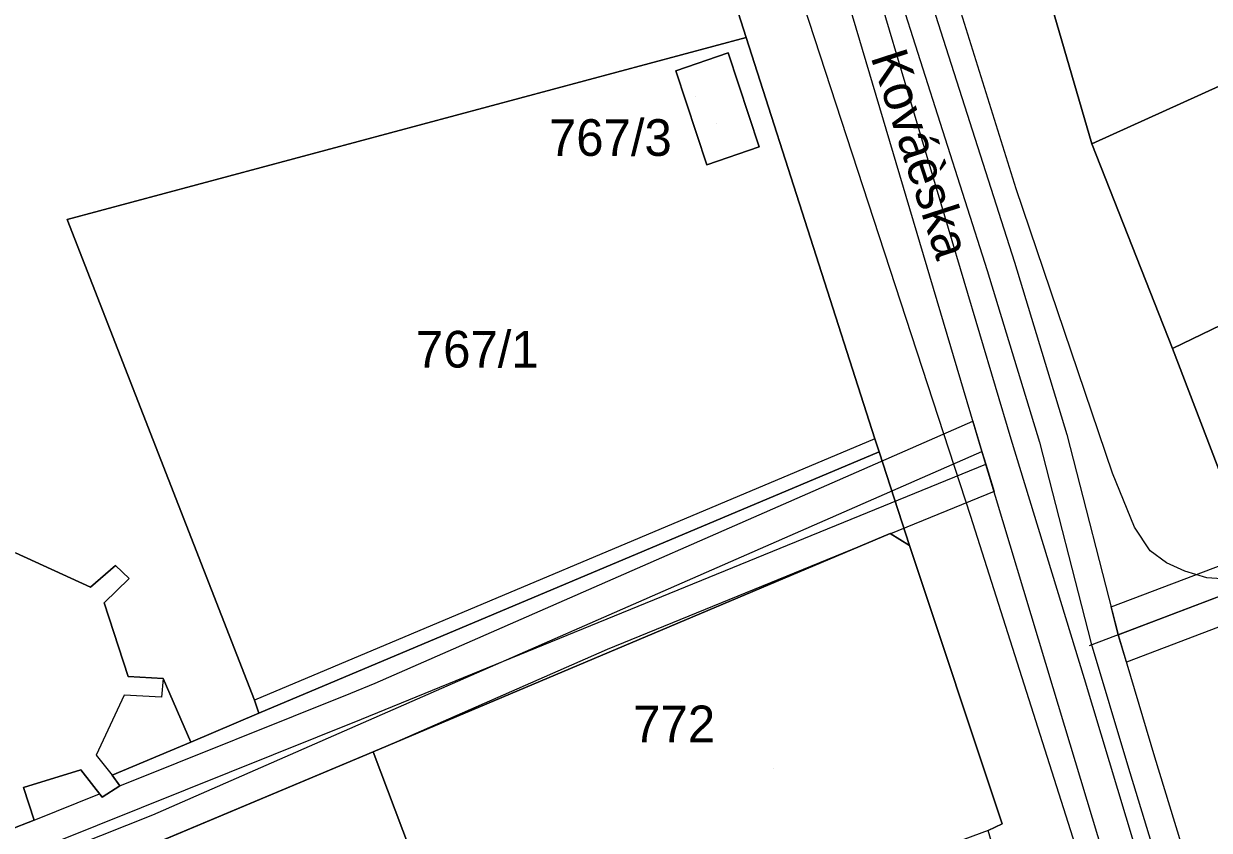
# Model space of a CAD drawing. Extents: x -263423 to -261326, y -1240067 to -1237864.
# Drawn here: x -262823.4 to -262758.8, y -1239169.6 to -1239125.6 of the extents above; entities that cross this region are included whole.
import ezdxf

# ---------------------------------------------------------------- set-up
doc = ezdxf.new("R2010")
doc.units = 0
for name, color, linetype in [('body_kn', 7, 'Continuous'), ('kladpar_druhypozemkov', 7, 'Continuous'), ('kladpar_hranice', 7, 'Continuous'), ('kladpar_parcelnecisla', 7, 'Continuous'), ('kladpar_plochy', 7, 'Continuous'), ('kladpar_sipky', 7, 'Continuous'), ('popisy', 7, 'Continuous'), ('tarchy_linie', 7, 'Continuous'), ('zappar_hrandruhpozemk', 7, 'Continuous'), ('znacky', 7, 'Continuous')]:
    doc.layers.add(name, color=color, linetype=linetype)

msp = doc.modelspace()

# ---------------------------------------------------------------- linework, layer by layer
at = {"layer": 'body_kn'}
for p, q in [((-262784.01, -1239126.36), (-262784.01, -1239126.36)), ((-262784.01, -1239126.36), (-262784.01, -1239126.36)), ((-262784.99, -1239127.2), (-262784.99, -1239127.2)), ((-262787.84, -1239128.18), (-262787.84, -1239128.18)), ((-262787.84, -1239128.18), (-262787.84, -1239128.18)), ((-262783.3, -1239132.33), (-262783.3, -1239132.33)), ((-262765.16, -1239132.17), (-262765.16, -1239132.17)), ((-262786.16, -1239133.31), (-262786.16, -1239133.31)), ((-262769.28, -1239134.62), (-262769.28, -1239134.62)), ((-262821.03, -1239136.29), (-262821.03, -1239136.29)), ((-262769.38, -1239138.61), (-262769.38, -1239138.61)), ((-262770.86, -1239139.07), (-262770.86, -1239139.07)), ((-262760.77, -1239143.32), (-262760.77, -1239143.32)), ((-262771.64, -1239147.29), (-262771.64, -1239147.29)), ((-262777, -1239148.24), (-262777, -1239148.24)), ((-262777, -1239148.24), (-262777, -1239148.24)), ((-262769.58, -1239148.24), (-262769.58, -1239148.24)), ((-262766.53, -1239148.01), (-262766.53, -1239148.01)), ((-262776.76, -1239148.95), (-262776.76, -1239148.95)), ((-262771.21, -1239148.73), (-262771.21, -1239148.73)), ((-262771.15, -1239148.93), (-262771.15, -1239148.93)), ((-262768.02, -1239148.43), (-262768.02, -1239148.43)), ((-262770.94, -1239149.62), (-262770.94, -1239149.62)), ((-262764.03, -1239150.11), (-262764.03, -1239150.11)), ((-262770.49, -1239151.11), (-262770.49, -1239151.11)), ((-262771.76, -1239152.49), (-262771.76, -1239152.49)), ((-262776.16, -1239153.41), (-262776.16, -1239153.41)), ((-262776.16, -1239153.41), (-262776.16, -1239153.41)), ((-262776.14, -1239153.42), (-262776.14, -1239153.42)), ((-262762.83, -1239153.06), (-262762.83, -1239153.06)), ((-262777.82, -1239154.11), (-262777.82, -1239154.11)), ((-262775.1, -1239154.07), (-262775.1, -1239154.07)), ((-262761.97, -1239154.35), (-262761.97, -1239154.35)), ((-262818.4, -1239155.16), (-262818.4, -1239155.16)), ((-262761.09, -1239155.01), (-262761.09, -1239155.01)), ((-262817.65, -1239155.87), (-262817.65, -1239155.87)), ((-262760.09, -1239155.47), (-262760.09, -1239155.47)), ((-262758.89, -1239155.82), (-262758.89, -1239155.82)), ((-262819.76, -1239156.34), (-262819.76, -1239156.34)), ((-262819.01, -1239157.18), (-262819.01, -1239157.18)), ((-262764.11, -1239157.41), (-262764.11, -1239157.41)), ((-262763.72, -1239158.93), (-262763.72, -1239158.93)), ((-262763.72, -1239158.93), (-262763.72, -1239158.93)), ((-262763.7, -1239158.99), (-262763.7, -1239158.99)), ((-262791.58, -1239159.74), (-262791.58, -1239159.74)), ((-262765.28, -1239159.52), (-262765.28, -1239159.52)), ((-262765.19, -1239159.4), (-262765.19, -1239159.4)), ((-262763.27, -1239160.42), (-262763.27, -1239160.42)), ((-262763.27, -1239160.42), (-262763.27, -1239160.42)), ((-262817.71, -1239161.21), (-262817.71, -1239161.21)), ((-262815.8, -1239161.32), (-262815.8, -1239161.32)), ((-262815.8, -1239161.32), (-262815.8, -1239161.32)), ((-262804.23, -1239161.57), (-262804.23, -1239161.57)), ((-262767.26, -1239161.83), (-262767.26, -1239161.83)), ((-262765.58, -1239161.32), (-262765.58, -1239161.32)), ((-262817.92, -1239162.22), (-262817.92, -1239162.22)), ((-262815.89, -1239162.33), (-262815.89, -1239162.33)), ((-262810.82, -1239162.5), (-262810.82, -1239162.5)), ((-262805.57, -1239162.11), (-262805.57, -1239162.11)), ((-262810.58, -1239163.21), (-262810.58, -1239163.21)), ((-262804.98, -1239163.54), (-262804.98, -1239163.54)), ((-262814.29, -1239164.78), (-262814.29, -1239164.78)), ((-262803.22, -1239164.84), (-262803.22, -1239164.84)), ((-262819.45, -1239165.49), (-262819.45, -1239165.49)), ((-262804.34, -1239165.31), (-262804.34, -1239165.31)), ((-262804.34, -1239165.31), (-262804.34, -1239165.31)), ((-262761.74, -1239165.58), (-262761.74, -1239165.58)), ((-262820.29, -1239166.3), (-262820.29, -1239166.3)), ((-262763.22, -1239166.03), (-262763.22, -1239166.03)), ((-262818.58, -1239166.59), (-262818.58, -1239166.59)), ((-262819.27, -1239167.6), (-262819.27, -1239167.6)), ((-262818.16, -1239167.16), (-262818.16, -1239167.16)), ((-262818.15, -1239167.17), (-262818.15, -1239167.17)), ((-262819.12, -1239167.79), (-262819.12, -1239167.79)), ((-262816.36, -1239168.74), (-262816.36, -1239168.74)), ((-262822.83, -1239169.03), (-262822.83, -1239169.03)), ((-262822.83, -1239169.04), (-262822.83, -1239169.04)), ((-262770.04, -1239169.24), (-262770.04, -1239169.24))]:
    msp.add_line(p, q, dxfattribs=at)
at = {"layer": 'kladpar_druhypozemkov'}
for p, q in [((-262785.61, -1239131.04), (-262785.61, -1239131.04)), ((-262798.33, -1239142.63), (-262798.33, -1239142.63)), ((-262787.58, -1239162.59), (-262787.58, -1239162.59))]:
    msp.add_line(p, q, dxfattribs=at)
at = {"layer": 'kladpar_hranice'}
for points in [[(-262753.82, -1239222.65), (-262758.12, -1239210.42), (-262759.67, -1239205.94), (-262760.45, -1239203.51), (-262764.42, -1239190.77), (-262765.37, -1239187.77), (-262768.68, -1239176.83), (-262770.81, -1239169.6), (-262770.04, -1239169.24), (-262775.1, -1239154.07), (-262776.76, -1239148.95), (-262777, -1239148.24), (-262784.01, -1239126.36), (-262786.62, -1239118.17), (-262791.9, -1239101.53), (-262796.48, -1239087.39)], [(-262779.18, -1239091.51), (-262776.96, -1239097.28), (-262774.53, -1239103.7), (-262769.66, -1239117), (-262767.76, -1239123.22), (-262765.16, -1239132.17), (-262760.77, -1239143.32), (-262757.11, -1239152.87), (-262756.22, -1239155.69), (-262755.45, -1239158.12), (-262755.04, -1239159.4), (-262754.33, -1239161.76), (-262753.5, -1239164.58), (-262748.94, -1239176.69)], [(-262811.09, -1239108.61), (-262810.91, -1239109.12), (-262809.95, -1239108.76), (-262808.29, -1239108.1), (-262808.41, -1239107.72), (-262806.3, -1239106.87), (-262791.9, -1239101.53), (-262786.62, -1239118.17), (-262784.01, -1239126.36), (-262821.03, -1239136.29), (-262810.82, -1239162.5), (-262810.58, -1239163.21), (-262814.29, -1239164.78), (-262815.8, -1239161.32), (-262817.71, -1239161.21), (-262819.01, -1239157.18), (-262817.65, -1239155.87), (-262818.4, -1239155.16), (-262819.76, -1239156.34), (-262823.84, -1239154.47)], [(-262748.18, -1239124.47), (-262747.53, -1239123.98), (-262745.59, -1239122.3), (-262744.11, -1239121.44), (-262737.3, -1239117.72), (-262730.5, -1239114.18), (-262727.93, -1239112.84), (-262724.02, -1239110.89), (-262720.42, -1239108.81), (-262718.05, -1239113.43), (-262721.64, -1239115.26), (-262731.07, -1239120.08), (-262729.84, -1239121.88), (-262731.13, -1239122.81), (-262729.35, -1239125.45), (-262733.02, -1239127.72), (-262739.76, -1239131.07), (-262742.32, -1239132.35), (-262742.2, -1239132.8), (-262741.6, -1239134.08), (-262760.77, -1239143.32), (-262765.16, -1239132.17), (-262748.18, -1239124.47)], [(-262748.18, -1239124.47), (-262765.16, -1239132.17), (-262767.76, -1239123.22), (-262750.76, -1239115.07)], [(-262784.01, -1239126.36), (-262777, -1239148.24), (-262776.76, -1239148.95), (-262810.58, -1239163.21), (-262810.82, -1239162.5), (-262821.03, -1239136.29), (-262784.01, -1239126.36)], [(-262787.84, -1239128.18), (-262784.99, -1239127.2), (-262783.3, -1239132.33), (-262786.16, -1239133.31), (-262787.84, -1239128.18)], [(-262784.99, -1239127.2), (-262787.84, -1239128.18), (-262786.16, -1239133.31), (-262783.3, -1239132.33), (-262784.99, -1239127.2)], [(-262741.6, -1239134.08), (-262742.2, -1239132.8), (-262742.32, -1239132.35), (-262739.76, -1239131.07), (-262733.02, -1239127.72), (-262731.54, -1239132.65), (-262732.38, -1239136), (-262729.76, -1239141.01), (-262729.58, -1239141.46), (-262755.41, -1239153.42), (-262757.11, -1239152.87), (-262760.77, -1239143.32), (-262741.6, -1239134.08)], [(-262824.23, -1239169.58), (-262822.83, -1239169.04), (-262823.42, -1239167.25), (-262820.29, -1239166.3), (-262819.12, -1239167.79), (-262818.15, -1239167.17), (-262818.58, -1239166.59), (-262814.29, -1239164.78), (-262810.58, -1239163.21), (-262776.76, -1239148.95), (-262775.1, -1239154.07), (-262776.16, -1239153.41), (-262804.34, -1239165.31), (-262828.81, -1239175.58)], [(-262776.16, -1239153.41), (-262775.1, -1239154.07), (-262770.04, -1239169.24), (-262770.81, -1239169.6), (-262784.43, -1239174.64), (-262785.07, -1239174.88), (-262786.16, -1239175.24), (-262787.69, -1239175.84), (-262790.19, -1239176.74), (-262795.89, -1239179.03), (-262797.17, -1239179.51), (-262798.77, -1239180.11), (-262804.34, -1239165.31), (-262776.16, -1239153.41)], [(-262823.84, -1239154.47), (-262819.76, -1239156.34), (-262818.4, -1239155.16), (-262817.65, -1239155.87), (-262819.01, -1239157.18), (-262817.71, -1239161.21), (-262815.8, -1239161.32), (-262814.29, -1239164.78), (-262818.58, -1239166.59), (-262818.15, -1239167.17), (-262819.12, -1239167.79), (-262820.29, -1239166.3), (-262823.42, -1239167.25), (-262822.83, -1239169.04), (-262824.23, -1239169.58)], [(-262804.34, -1239165.31), (-262798.77, -1239180.11), (-262798.46, -1239180.69), (-262798.98, -1239180.89), (-262804.16, -1239182.92), (-262804.73, -1239183.16), (-262812.35, -1239186.11), (-262812.59, -1239185.6), (-262818.54, -1239187.88), (-262820.83, -1239182.3), (-262821.8, -1239179.87), (-262826.21, -1239181.74), (-262826.63, -1239180.65), (-262828.81, -1239175.58), (-262804.34, -1239165.31)]]:
    msp.add_lwpolyline(points, dxfattribs=at)
at = {"layer": 'kladpar_plochy'}
for p, q in [((-262821.03, -1239136.29), (-262784.01, -1239126.36)), ((-262784.01, -1239126.36), (-262777, -1239148.24)), ((-262784.99, -1239127.2), (-262787.84, -1239128.18)), ((-262783.3, -1239132.33), (-262784.99, -1239127.2)), ((-262787.84, -1239128.18), (-262786.16, -1239133.31)), ((-262786.16, -1239133.31), (-262783.3, -1239132.33)), ((-262810.82, -1239162.5), (-262821.03, -1239136.29)), ((-262777, -1239148.24), (-262776.76, -1239148.95)), ((-262776.76, -1239148.95), (-262810.58, -1239163.21)), ((-262810.58, -1239163.21), (-262810.82, -1239162.5))]:
    msp.add_line(p, q, dxfattribs=at)
for points in [[(-262753.82, -1239222.65), (-262758.12, -1239210.42), (-262759.67, -1239205.94), (-262760.45, -1239203.51), (-262764.42, -1239190.77), (-262765.37, -1239187.77), (-262768.68, -1239176.83), (-262770.81, -1239169.6), (-262770.04, -1239169.24), (-262775.1, -1239154.07), (-262776.76, -1239148.95), (-262777, -1239148.24), (-262784.01, -1239126.36), (-262786.62, -1239118.17), (-262791.9, -1239101.53), (-262796.48, -1239087.39)], [(-262779.18, -1239091.51), (-262776.96, -1239097.28), (-262774.53, -1239103.7), (-262769.66, -1239117), (-262767.76, -1239123.22), (-262765.16, -1239132.17), (-262760.77, -1239143.32), (-262757.11, -1239152.87), (-262756.22, -1239155.69), (-262755.45, -1239158.12), (-262755.04, -1239159.4), (-262754.33, -1239161.76), (-262753.5, -1239164.58), (-262748.94, -1239176.69), (-262747.2, -1239181.3), (-262746.43, -1239183.54), (-262744.7, -1239188.47), (-262744.04, -1239190.58), (-262741.97, -1239197.36), (-262741.38, -1239199.41), (-262739.92, -1239205.16), (-262739.15, -1239207.72), (-262737.92, -1239212.45), (-262735.24, -1239223.05)], [(-262828.11, -1239114.91), (-262822.99, -1239113.06), (-262811.09, -1239108.61), (-262810.91, -1239109.12), (-262809.95, -1239108.76), (-262808.29, -1239108.1), (-262808.41, -1239107.72), (-262806.3, -1239106.87), (-262791.9, -1239101.53), (-262786.62, -1239118.17), (-262784.01, -1239126.36), (-262821.03, -1239136.29), (-262810.82, -1239162.5), (-262810.58, -1239163.21), (-262814.29, -1239164.78), (-262815.8, -1239161.32), (-262817.71, -1239161.21), (-262819.01, -1239157.18), (-262817.65, -1239155.87), (-262818.4, -1239155.16), (-262819.76, -1239156.34), (-262823.84, -1239154.47)], [(-262748.18, -1239124.47), (-262765.16, -1239132.17), (-262767.76, -1239123.22), (-262750.76, -1239115.07)], [(-262824.23, -1239169.58), (-262822.83, -1239169.04), (-262823.42, -1239167.25), (-262820.29, -1239166.3), (-262819.12, -1239167.79), (-262818.15, -1239167.17), (-262818.58, -1239166.59), (-262814.29, -1239164.78), (-262810.58, -1239163.21), (-262776.76, -1239148.95), (-262775.1, -1239154.07), (-262776.16, -1239153.41), (-262804.34, -1239165.31), (-262828.81, -1239175.58)], [(-262823.84, -1239154.47), (-262819.76, -1239156.34), (-262818.4, -1239155.16), (-262817.65, -1239155.87), (-262819.01, -1239157.18), (-262817.71, -1239161.21), (-262815.8, -1239161.32), (-262814.29, -1239164.78), (-262818.58, -1239166.59), (-262818.15, -1239167.17), (-262819.12, -1239167.79), (-262820.29, -1239166.3), (-262823.42, -1239167.25), (-262822.83, -1239169.04), (-262824.23, -1239169.58)]]:
    msp.add_lwpolyline(points, dxfattribs=at)
for points in [[(-262748.18, -1239124.47), (-262747.53, -1239123.98), (-262745.59, -1239122.3), (-262744.11, -1239121.44), (-262737.3, -1239117.72), (-262730.5, -1239114.18), (-262727.93, -1239112.84), (-262724.02, -1239110.89), (-262720.42, -1239108.81), (-262718.05, -1239113.43), (-262721.64, -1239115.26), (-262731.07, -1239120.08), (-262729.84, -1239121.88), (-262731.13, -1239122.81), (-262729.35, -1239125.45), (-262733.02, -1239127.72), (-262739.76, -1239131.07), (-262742.32, -1239132.35), (-262742.2, -1239132.8), (-262741.6, -1239134.08), (-262760.77, -1239143.32), (-262765.16, -1239132.17)], [(-262787.84, -1239128.18), (-262784.99, -1239127.2), (-262783.3, -1239132.33), (-262786.16, -1239133.31)], [(-262741.6, -1239134.08), (-262742.2, -1239132.8), (-262742.32, -1239132.35), (-262739.76, -1239131.07), (-262733.02, -1239127.72), (-262731.54, -1239132.65), (-262732.38, -1239136), (-262729.76, -1239141.01), (-262729.58, -1239141.46), (-262755.41, -1239153.42), (-262757.11, -1239152.87), (-262760.77, -1239143.32)], [(-262776.16, -1239153.41), (-262775.1, -1239154.07), (-262770.04, -1239169.24), (-262770.81, -1239169.6), (-262784.43, -1239174.64), (-262785.07, -1239174.88), (-262786.16, -1239175.24), (-262787.69, -1239175.84), (-262790.19, -1239176.74), (-262795.89, -1239179.03), (-262797.17, -1239179.51), (-262798.77, -1239180.11), (-262804.34, -1239165.31)], [(-262804.34, -1239165.31), (-262798.77, -1239180.11), (-262798.46, -1239180.69), (-262798.98, -1239180.89), (-262804.16, -1239182.92), (-262804.73, -1239183.16), (-262812.35, -1239186.11), (-262812.59, -1239185.6), (-262818.54, -1239187.88), (-262820.83, -1239182.3), (-262821.8, -1239179.87), (-262826.21, -1239181.74), (-262826.63, -1239180.65), (-262828.81, -1239175.58)]]:
    msp.add_lwpolyline(points, close=True, dxfattribs=at)
at = {"layer": 'kladpar_sipky'}
msp.add_line((-262786.78, -1239129.6), (-262786.78, -1239129.6), dxfattribs=at)
at = {"layer": 'tarchy_linie'}
for points in [[(-262816.21, -1239022.95), (-262801.33, -1239053.61), (-262785.49, -1239096.59), (-262778.97, -1239116.64), (-262769.58, -1239148.24), (-262765.58, -1239161.32), (-262756.14, -1239192.63), (-262745.47, -1239227.02), (-262734.36, -1239262.66), (-262729.23, -1239278.2), (-262719.46, -1239309.9), (-262705.75, -1239353.04), (-262693.14, -1239374.02), (-262677.03, -1239427.73), (-262664.56, -1239482.72), (-262653.16, -1239519.18)], [(-262721.13, -1239310.42), (-262730.9, -1239278.73), (-262736.03, -1239263.19), (-262747.14, -1239227.54), (-262757.81, -1239193.14), (-262767.26, -1239161.83), (-262771.21, -1239148.73), (-262780.59, -1239117.15), (-262787.1, -1239097.15), (-262802.9, -1239054.28)], [(-262791.51, -1239071.61), (-262780.14, -1239104.77), (-262774.26, -1239123.31), (-262769.38, -1239138.61), (-262766.53, -1239148.01), (-262763.7, -1239158.99), (-262761.74, -1239165.58), (-262757.5, -1239179.41), (-262753.63, -1239192.61), (-262747.68, -1239211.41), (-262744.63, -1239222.46), (-262735.92, -1239246.92), (-262730.83, -1239263.34), (-262725.19, -1239281.48), (-262720.77, -1239295.86), (-262717.4, -1239307.13), (-262713.9, -1239319.06)], [(-262792.97, -1239072.14), (-262781.61, -1239105.26), (-262775.74, -1239123.78), (-262770.86, -1239139.07), (-262768.02, -1239148.43), (-262765.19, -1239159.4), (-262763.22, -1239166.03), (-262758.99, -1239179.86), (-262755.11, -1239193.06), (-262749.17, -1239211.85), (-262746.11, -1239222.93), (-262737.39, -1239247.41), (-262732.31, -1239263.8), (-262726.67, -1239281.94), (-262722.25, -1239296.31), (-262718.89, -1239307.57), (-262715.38, -1239319.51)], [(-262763.27, -1239160.42), (-262763.7, -1239158.99), (-262763.72, -1239158.93), (-262764.11, -1239157.41), (-262748.32, -1239151.42), (-262714.59, -1239134.46), (-262703.59, -1239129.29), (-262701.19, -1239130.28), (-262655.8, -1239108.18), (-262613.31, -1239088.64)], [(-262765.28, -1239159.52), (-262747.77, -1239152.87), (-262713.89, -1239135.85), (-262703.55, -1239130.99), (-262701.18, -1239131.97), (-262700.57, -1239132.4), (-262698.77, -1239133.91), (-262680.77, -1239125.1), (-262676.58, -1239123.05), (-262670.7, -1239120.2), (-262667.39, -1239118.59), (-262647.37, -1239109.03), (-262644.37, -1239107.57), (-262636.24, -1239103.4), (-262621.72, -1239096.52), (-262618.29, -1239095.05), (-262614.87, -1239092.59), (-262612.18, -1239091.29)], [(-262763.72, -1239158.93), (-262747.77, -1239152.87), (-262713.89, -1239135.85), (-262703.55, -1239130.99), (-262701.18, -1239131.97), (-262700.57, -1239132.4), (-262698.77, -1239133.91), (-262680.77, -1239125.1), (-262676.58, -1239123.05), (-262670.7, -1239120.2), (-262647.37, -1239109.03), (-262644.37, -1239107.57), (-262636.24, -1239103.4), (-262621.72, -1239096.52), (-262618.29, -1239095.05), (-262614.87, -1239092.59), (-262612.18, -1239091.29)], [(-262614.07, -1239093.93), (-262617.52, -1239096.41), (-262621.05, -1239097.93), (-262635.53, -1239104.78), (-262643.69, -1239108.97), (-262646.69, -1239110.43), (-262670.02, -1239121.6), (-262675.9, -1239124.45), (-262680.09, -1239126.5), (-262698.12, -1239135.32), (-262697.98, -1239135.6), (-262698.23, -1239135.72), (-262697.87, -1239136.74), (-262700.23, -1239137.97), (-262702.11, -1239134.4), (-262703.14, -1239134.91), (-262704.09, -1239132.96), (-262713.19, -1239137.24), (-262731.37, -1239146.37), (-262732.04, -1239146.68), (-262732.03, -1239146.7), (-262747.22, -1239154.32), (-262763.27, -1239160.42)], [(-262823.48, -1239169.29), (-262822.83, -1239169.04), (-262822.83, -1239169.03), (-262819.27, -1239167.6), (-262819.12, -1239167.79), (-262818.15, -1239167.17), (-262818.16, -1239167.16), (-262805.57, -1239162.11), (-262804.23, -1239161.57), (-262771.64, -1239147.29), (-262771.15, -1239148.93), (-262770.94, -1239149.62), (-262770.49, -1239151.11), (-262776.14, -1239153.42), (-262776.16, -1239153.41), (-262777.82, -1239154.11), (-262791.58, -1239159.74), (-262803.22, -1239164.84), (-262804.34, -1239165.31), (-262825.97, -1239174.39)], [(-262875.65, -1239192.3), (-262816.36, -1239168.74), (-262771.15, -1239148.93)], [(-262883.96, -1239193.91), (-262867.38, -1239188.57), (-262804.98, -1239163.54), (-262770.94, -1239149.62)]]:
    msp.add_lwpolyline(points, dxfattribs=at)
at = {"layer": 'zappar_hrandruhpozemk'}
for p, q in [((-262777, -1239148.24), (-262810.82, -1239162.5)), ((-262817.92, -1239162.22), (-262819.45, -1239165.49)), ((-262819.45, -1239165.49), (-262818.58, -1239166.59))]:
    msp.add_line(p, q, dxfattribs=at)
for points in [[(-262756.22, -1239155.69), (-262757.5, -1239155.91), (-262758.89, -1239155.82), (-262760.09, -1239155.47), (-262761.09, -1239155.01), (-262761.97, -1239154.35), (-262762.83, -1239153.06), (-262764.03, -1239150.11), (-262769.28, -1239134.62), (-262775.38, -1239115.11)], [(-262761.26, -1239185.51), (-262771.76, -1239152.49), (-262781.16, -1239123.69)], [(-262815.8, -1239161.32), (-262815.89, -1239162.33), (-262817.92, -1239162.22)]]:
    msp.add_lwpolyline(points, dxfattribs=at)
at = {"layer": 'znacky'}
msp.add_line((-262782.49, -1239166.23), (-262782.49, -1239166.23), dxfattribs=at)

# ---------------------------------------------------------------- texts
at = {"layer": 'kladpar_parcelnecisla'}
for s, p in [('767/3', (-262794.757, -1239132.82)), ('767/1', (-262802.015, -1239144.36)), ('772', (-262790.161, -1239164.79))]:
    msp.add_text(s, height=2, dxfattribs=at).set_placement(p)
at = {"layer": 'popisy'}
msp.add_text('Kováèska', height=2, rotation=288, dxfattribs=at).set_placement((-262777.233, -1239127.418))

doc.saveas('drawing.dxf')
